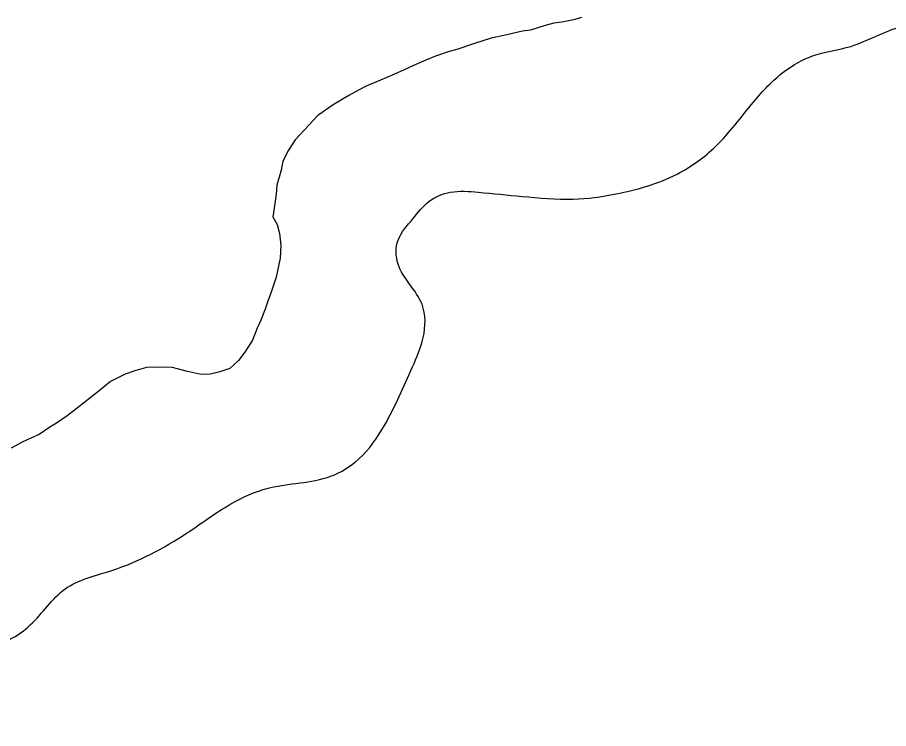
# Model space of a CAD drawing. Extents: x 3892998 to 3931244, y 278583 to 304547.
# Drawn here: x 3922487.6 to 3922714.9, y 286376.7 to 286562.2 of the extents above; entities that cross this region are included whole.
import ezdxf

# ---------------------------------------------------------------- set-up
doc = ezdxf.new("R2010")
doc.units = 0
doc.layers.add('V-RIVR-EDGE', color=7, linetype='Continuous')
doc.layers.add('V-WETL-SWMP', color=7, linetype='Continuous')

msp = doc.modelspace()

# ---------------------------------------------------------------- linework, layer by layer
at = {"layer": 'V-RIVR-EDGE'}
msp.add_spline([(3922270.05, 286162.38), (3922282.95, 286171.39), (3922283.66, 286178.01), (3922282.65, 286188.8), (3922284.05, 286193.32), (3922288.23, 286195.05), (3922306.67, 286189.78), (3922325.47, 286191.13), (3922329.31, 286194.95), (3922332.46, 286203.3), (3922334.22, 286210.6), (3922337.36, 286212.68), (3922343.63, 286213.36), (3922362.41, 286208.79), (3922369.03, 286210.17), (3922377.75, 286217.81), (3922381.25, 286225.11), (3922392.75, 286230.65), (3922399.72, 286234.81), (3922406.01, 286245.24), (3922409.17, 286253.23), (3922422.46, 286278.26), (3922430.83, 286286.25), (3922437.12, 286295.98), (3922439.93, 286303.98), (3922440.99, 286310.94), (3922440.99, 286313.38), (3922437.87, 286316.52), (3922429.52, 286321.06), (3922425.36, 286325.6), (3922425.02, 286330.47), (3922425.05, 286340.92), (3922423.68, 286352.41), (3922417.45, 286367.04), (3922411.21, 286374.37), (3922407.39, 286379.25), (3922406.7, 286382.04), (3922408.1, 286383.78), (3922422.02, 286384.44), (3922429.34, 286387.55), (3922432.14, 286393.46), (3922432.15, 286399.38), (3922431.48, 286406.69), (3922432.88, 286409.47), (3922434.62, 286410.51), (3922439.84, 286411.54), (3922445.76, 286411.88), (3922458.27, 286403.49), (3922470.79, 286399.28), (3922479.49, 286398.22), (3922491, 286403.76), (3922500.07, 286413.14), (3922512.26, 286417.98), (3922531.78, 286427.68), (3922543.29, 286435.31), (3922553.05, 286439.46), (3922569.41, 286442.55), (3922576.74, 286447.06), (3922583.37, 286455.75), (3922590.72, 286471.05), (3922593.52, 286478.7), (3922593.2, 286487.4), (3922586.96, 286497.86), (3922586.97, 286504.12), (3922590.81, 286509.68), (3922595, 286514.2), (3922600.58, 286516.62), (3922607.89, 286516.6), (3922619.37, 286515.53), (3922632.6, 286514.8), (3922643.74, 286516.17), (3922659.77, 286521.35), (3922669.88, 286528.63), (3922679.66, 286540.1), (3922687.68, 286548.08), (3922695.35, 286552.24), (3922705.1, 286554.66), (3922718.34, 286559.84), (3922727.05, 286560.17), (3922732.26, 286558.07), (3922742.68, 286548.99), (3922752.75, 286536.44), (3922758.3, 286529.11), (3922766.29, 286524.22), (3922775.34, 286522.8), (3922796.21, 286515.44), (3922797.6, 286515.79), (3922802.15, 286525.17), (3922810.18, 286535.6), (3922824.14, 286548.44), (3922835.64, 286555.72), (3922841.91, 286556.41), (3922850.61, 286554.99), (3922861.03, 286547.31), (3922872.16, 286541.01), (3922882.59, 286536.46), (3922892.68, 286535.74), (3922899.64, 286535.38), (3922902.78, 286536.41), (3922905.58, 286541.63), (3922905.94, 286548.24), (3922908.04, 286550.67), (3922912.22, 286553.8), (3922920.23, 286555.86), (3922930.33, 286556.54), (3922939.04, 286558.95), (3922947.41, 286563.8), (3922955.76, 286564.13), (3922963.41, 286558.89), (3922968.63, 286559.23), (3922971.42, 286562.7), (3922972.15, 286576.27), (3922972.2, 286596.46), (3922974.67, 286607.6), (3922977.81, 286614.2), (3922985.14, 286619.75), (3922992.11, 286621.83), (3923004.64, 286621.45), (3923008.81, 286621.44), (3923015.43, 286623.86), (3923020.67, 286628.72), (3923020.68, 286633.94), (3923021.04, 286639.16), (3923023.48, 286640.55), (3923031.14, 286640.18), (3923040.89, 286643.29), (3923046.13, 286648.15), (3923051.72, 286657.18), (3923057.67, 286670.05), (3923064.32, 286686.74), (3923068.16, 286691.26), (3923075.48, 286693.33), (3923083.13, 286691.92), (3923089.04, 286685.98), (3923098.43, 286682.83), (3923108.17, 286682.46), (3923116.52, 286677.56), (3923122.07, 286671.28), (3923126.21, 286654.56), (3923135.23, 286642.01), (3923141.48, 286637.82), (3923148.44, 286637.45), (3923160.97, 286637.07), (3923166.2, 286640.19), (3923172.83, 286644.35), (3923175.97, 286647.13), (3923175.28, 286651.66), (3923168.02, 286672.56)], degree=3, dxfattribs=at)
at = {"layer": 'V-WETL-SWMP'}
for p, q in [((3922629.67, 286560.99), (3922627.62, 286560.66)), ((3922632.74, 286561.61), (3922629.67, 286560.99)), ((3922634.79, 286562.2), (3922632.74, 286561.61)), ((3922619.44, 286558.58), (3922615.35, 286557.66)), ((3922621.49, 286558.91), (3922619.44, 286558.58)), ((3922625.32, 286560.07), (3922621.49, 286558.91)), ((3922627.62, 286560.66), (3922625.32, 286560.07)), ((3922611.25, 286556.75), (3922606.66, 286555.3)), ((3922615.35, 286557.66), (3922611.25, 286556.75)), ((3922602.32, 286553.86), (3922600.28, 286553.28)), ((3922606.66, 286555.3), (3922602.32, 286553.86)), ((3922596.71, 286552.12), (3922594.17, 286551.01)), ((3922600.28, 286553.28), (3922596.71, 286552.12)), ((3922591.63, 286549.89), (3922588.58, 286548.49)), ((3922594.17, 286551.01), (3922591.63, 286549.89)), ((3922586.04, 286547.38), (3922584.01, 286546.53)), ((3922588.58, 286548.49), (3922586.04, 286547.38)), ((3922580.71, 286545.13), (3922578.67, 286544.29)), ((3922584.01, 286546.53), (3922580.71, 286545.13)), ((3922576.65, 286543.19), (3922574.11, 286541.81)), ((3922578.67, 286544.29), (3922576.65, 286543.19)), ((3922574.11, 286541.81), (3922570.32, 286539.62)), ((3922570.32, 286539.62), (3922566.04, 286536.63)), ((3922566.04, 286536.63), (3922562.56, 286532.9)), ((3922562.56, 286532.9), (3922560.07, 286530.24)), ((3922560.07, 286530.24), (3922558.36, 286527.6)), ((3922558.36, 286527.6), (3922556.91, 286524.72)), ((3922556.91, 286524.72), (3922556.47, 286522.38)), ((3922556.47, 286522.38), (3922555.32, 286518.47)), ((3922555.32, 286518.47), (3922555.14, 286516.15)), ((3922555.14, 286516.15), (3922554.73, 286513.04)), ((3922554.73, 286513.04), (3922554.31, 286510.19)), ((3922554.31, 286510.19), (3922555.41, 286508.16)), ((3922555.41, 286508.16), (3922556.01, 286505.86)), ((3922556.01, 286505.86), (3922556.37, 286502.78)), ((3922556.37, 286502.78), (3922556.23, 286499.42)), ((3922556.23, 286499.42), (3922555.11, 286494.48)), ((3922555.11, 286494.48), (3922553.94, 286490.83)), ((3922553.94, 286490.83), (3922553, 286488.22)), ((3922553, 286488.22), (3922552.3, 286486.14)), ((3922552.3, 286486.14), (3922551.11, 286483.26)), ((3922550.15, 286481.16), (3922548.97, 286478.03)), ((3922551.11, 286483.26), (3922550.15, 286481.16)), ((3922548.97, 286478.03), (3922547.01, 286474.87)), ((3922547.01, 286474.87), (3922545.28, 286472.75)), ((3922545.28, 286472.75), (3922543.03, 286470.61)), ((3922518.3, 286470.02), (3922515.75, 286469.16)), ((3922521.36, 286470.89), (3922518.3, 286470.02)), ((3922524.97, 286471.02), (3922521.36, 286470.89)), ((3922528.07, 286470.87), (3922524.97, 286471.02)), ((3922531.71, 286469.96), (3922528.07, 286470.87)), ((3922535.61, 286469.06), (3922531.71, 286469.96)), ((3922543.03, 286470.61), (3922540.48, 286469.74)), ((3922515.75, 286469.16), (3922511.95, 286467.22)), ((3922537.93, 286469.14), (3922535.61, 286469.06)), ((3922540.48, 286469.74), (3922537.93, 286469.14)), ((3922511.95, 286467.22), (3922508.94, 286464.79)), ((3922508.94, 286464.79), (3922504.92, 286461.56)), ((3922504.92, 286461.56), (3922502.41, 286459.67)), ((3922502.41, 286459.67), (3922500.65, 286458.32)), ((3922497.88, 286456.42), (3922496.11, 286455.33)), ((3922500.65, 286458.32), (3922497.88, 286456.42)), ((3922496.11, 286455.33), (3922493.34, 286453.43)), ((3922491.31, 286452.59), (3922489.02, 286451.48)), ((3922493.34, 286453.43), (3922491.31, 286452.59)), ((3922489.02, 286451.48), (3922485.98, 286449.83))]:
    msp.add_line(p, q, dxfattribs=at)

doc.saveas('drawing.dxf')
